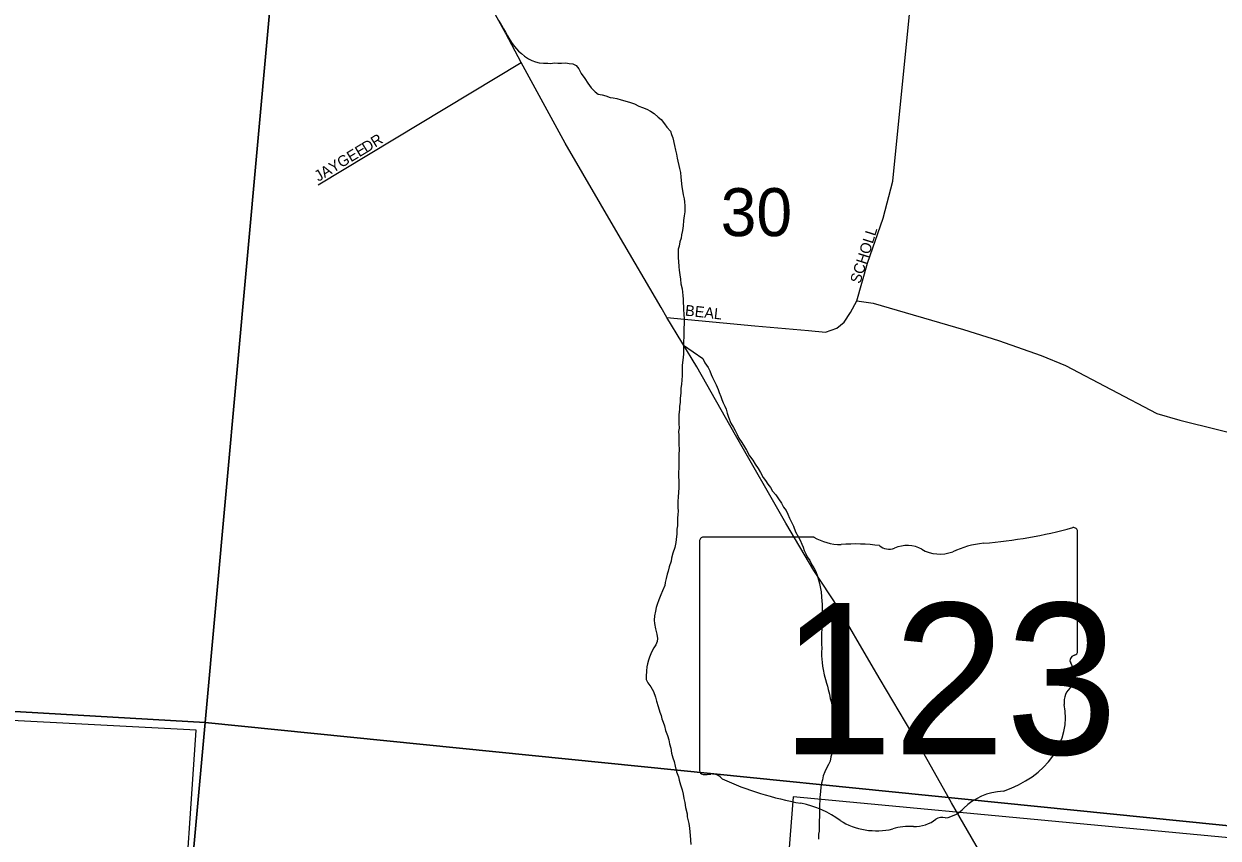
# Model space of a CAD drawing. Extents: x 1310247 to 1664935, y 284496 to 704931.
# Drawn here: x 1461538 to 1467039, y 562017 to 565767 of the extents above; entities that cross this region are included whole.
import ezdxf

# ---------------------------------------------------------------- set-up
doc = ezdxf.new("R2010")
doc.units = 0
for name, color, linetype in [('GM_X_Airport_Class_2', 7, 'Continuous'), ('GM_X_Corporation_Text', 7, 'Continuous'), ('GM_X_County', 7, 'Continuous'), ('GM_X_Interstate_Shield', 7, 'Continuous'), ('GM_X_Major_Lake_Text', 7, 'Continuous'), ('GM_X_Minor_River_Text', 7, 'Continuous'), ('GM_X_Rail_Line', 7, 'Continuous'), ('GM_X_Unincorporated_Location', 7, 'Continuous'), ('GM_X_US_Location', 7, 'Continuous')]:
    doc.layers.add(name, color=color, linetype=linetype)

msp = doc.modelspace()

# ---------------------------------------------------------------- linework, layer by layer
at = {"layer": 'GM_X_Airport_Class_2'}
for p, q in [((1466390.9, 562876.5), (1466390.9, 563429.2)), ((1464650.7, 563384.9), (1464650.7, 562328.2)), ((1465177.5, 563403), (1464667.8, 563403)), ((1466390.7, 562876.6), (1466390.9, 562876.5))]:
    msp.add_line(p, q, dxfattribs=at)
for centre, major_axis, start_param, end_param in [((1465771, 564843.6), (1845.5, 0), 4.814394, 5.042369), ((1466371.6, 563431.5), (19.4, 0), 6.141152, 7.989035), ((1464670.7, 563387.1), (20.2, 0), 1.712693, 3.28349), ((1465298.8, 563525.7), (195.5, 0), 4.042523, 4.731795), ((1465363.7, 562809.8), (702, 0), 1.404758, 1.657858), ((1465523, 563392.6), (56.4, 0), 3.836095, 5.185415), ((1465605.9, 563270.5), (117.3, 0), 0.950623, 2.079405), ((1466006.4, 563080.3), (371.3, 0), 1.699011, 2.107814), ((1465757.2, 563438), (141.1, 0), 4.081561, 5.145723), ((1466386.4, 562835.9), (30, 0), 1.883978, 3.671073), ((1466370.2, 562874.4), (20.7, 0), 5.05454, 6.418171), ((1466195.7, 562766), (180, 0), 5.934695, 6.695948), ((1466460.3, 562645.2), (130.9, 0), 2.387724, 3.262537), ((1465874.4, 562574.9), (461.6, 0), 5.101752, 6.440018), ((1464670.8, 562325.9), (20.3, 0), 3.00124, 4.508301), ((1464673.9, 562434), (155.2, 0), 4.665946, 4.897461), ((1464705.7, 562267.3), (56, 0), 0.519207, 1.627899), ((1465412.3, 563216.6), (1332.7, 0), 4.195997, 4.488961), ((1466069, 562031.6), (252.8, 0), 1.647645, 2.488434), ((1465015, 561853.5), (417, 0), 0.823519, 1.323587), ((1465748.7, 562225.8), (149.1, 0), 4.937069, 5.64225), ((1465465.9, 562262), (264.6, 0), 4.026481, 4.996735), ((1465638.1, 562182.9), (141, 0), 4.691044, 5.507374), ((1465765.7, 562080.6), (39.7, 0), 1.147584, 2.315152), ((1465618.8, 561896.7), (217.4, 0), 1.495662, 1.94098)]:
    msp.add_ellipse(centre, major_axis=major_axis, ratio=0.8, start_param=start_param, end_param=end_param, dxfattribs=at)
at = {"layer": 'GM_X_Corporation_Text'}
for points in [[(1465374.3, 564491.5), (1465423.3, 564664), (1465496.6, 564871.9), (1465540.3, 565041.9), (1465646.6, 566105), (1465649.2, 566146.4)], [(1462893.6, 565025.7), (1463828.8, 565589.4)], [(1464499.7, 564414.8), (1464904.2, 564376.4), (1465151.7, 564353.9), (1465229.9, 564346.8), (1465282.2, 564365.7), (1465316.5, 564393.5), (1465346, 564437.2), (1465374.3, 564491.5), (1465449.3, 564480.9), (1465866.3, 564359.2), (1466026.9, 564308.5), (1466224.1, 564238.8), (1466336.3, 564192.7), (1466756.8, 563973), (1466862, 563941.1), (1467779.7, 563714.4), (1468065.5, 563656.5)]]:
    msp.add_lwpolyline(points, dxfattribs=at)
at = {"layer": 'GM_X_County'}
for points in [[(1462854.6, 567868.4), (1462373.8, 562548.6), (1456814.9, 562870.2), (1457316.5, 568229.5)], [(1468398.6, 567407), (1467880, 561994.1), (1462373.8, 562548.6), (1462854.6, 567868.4)], [(1456814.9, 562870.2), (1462373.8, 562548.6), (1461881.3, 557141.1), (1456353.2, 557504)], [(1462373.8, 562548.6), (1467880, 561994.1), (1467425.8, 556605.9), (1461881.3, 557141.1)]]:
    msp.add_lwpolyline(points, close=True, dxfattribs=at)
at = {"layer": 'GM_X_Interstate_Shield'}
for points in [[(1464473.3, 564459.9), (1464275.9, 564798.1), (1464032, 565216.8), (1463828.8, 565589.4), (1463758.6, 565722.9), (1463630.4, 565954.3), (1463552.4, 566093.7), (1463333.1, 566448.1), (1463263.6, 566563.8), (1463159, 566721.6)], [(1465441.3, 562817.2), (1465288.1, 563079.2), (1465177.1, 563249.9), (1465048.3, 563466.6), (1464816.2, 563872.6), (1464637.9, 564186.8), (1464499.7, 564414.8), (1464473.3, 564459.9)], [(1465787, 562221.3), (1465657.2, 562452), (1465481.8, 562747.9), (1465441.3, 562817.2)], [(1465971.8, 561899.6), (1465940.7, 561953.6), (1465810.7, 562179.2), (1465787, 562221.3)]]:
    msp.add_lwpolyline(points, dxfattribs=at)
at = {"layer": 'GM_X_Major_Lake_Text'}
for points in [[(1462266, 561542.9), (1462331.8, 562513.1), (1459608.6, 562656.6), (1459603.4, 562719.5), (1458715.2, 562787.6), (1458705.8, 562725.4), (1457529.7, 562781.6), (1457496.4, 562175.3), (1457056, 561632.7)], [(1467823.8, 561948.5), (1465081.1, 562206.6), (1464983.4, 560958.8)]]:
    msp.add_lwpolyline(points, dxfattribs=at)
at = {"layer": 'GM_X_Minor_River_Text'}
for points in [[(1463726, 565782.8), (1463737.5, 565760.5), (1463747.1, 565744.2), (1463756.8, 565727.9), (1463766.5, 565711.7), (1463776.1, 565693.4), (1463787.7, 565677.1), (1463797.4, 565662.9), (1463817, 565640.4), (1463830.8, 565630), (1463844.5, 565617.7), (1463862.3, 565605.3), (1463878.2, 565598.9), (1463894.1, 565592.5), (1463912, 565588.1), (1463932, 565585.7), (1463952, 565585.2), (1463966, 565584.9), (1463980, 565586.7), (1463998.1, 565586.3), (1464014.1, 565585.9), (1464034.1, 565587.5), (1464050.1, 565585.1), (1464066.1, 565582.8), (1464081.9, 565574.4), (1464093.6, 565560.1), (1464105.1, 565537.8), (1464122.7, 565515.3), (1464136.2, 565493), (1464151.8, 565472.6), (1464169.4, 565454.1), (1464183.2, 565443.8), (1464201.1, 565439.4), (1464219.1, 565435), (1464239, 565428.5)], [(1464239, 565428.5), (1464252.9, 565426.2), (1464268.9, 565423.9), (1464288.8, 565417.4), (1464306.7, 565413), (1464332.6, 565404.4), (1464350.4, 565398), (1464370.2, 565387.5), (1464388.1, 565381.2), (1464408, 565374.7), (1464423.8, 565364.3), (1464441.6, 565353.9), (1464459.3, 565337.5), (1464473.1, 565327.1), (1464488.6, 565306.7), (1464500.3, 565290.4), (1464515.9, 565272), (1464521.6, 565257.9), (1464527.3, 565241.7), (1464534.5, 565207.4), (1464540.1, 565185.2), (1464543.7, 565167.1), (1464547.3, 565149), (1464551, 565134.8), (1464554.5, 565114.7), (1464558.2, 565100.6), (1464561.9, 565082.4), (1464563.4, 565060.3), (1464565.1, 565046.3), (1464566.7, 565030.2), (1464568.4, 565016.1), (1464572.1, 565000), (1464575.6, 564979.8), (1464579.3, 564961.7), (1464581, 564947.6), (1464582.6, 564929.5), (1464582.3, 564915.5), (1464582, 564901.4), (1464579.6, 564883.4), (1464577.1, 564861.4), (1464574.6, 564837.4), (1464572.1, 564815.4), (1464567.6, 564795.4), (1464565.3, 564779.4), (1464558.9, 564763.5), (1464556.5, 564743.5), (1464552.2, 564729.6), (1464551.7, 564709.5), (1464551.3, 564687.4), (1464553, 564673.4), (1464554.4, 564647.3), (1464556.1, 564633.2), (1464559.6, 564611), (1464563.2, 564590.9), (1464564.7, 564568.8), (1464570.2, 564546.6), (1464571.9, 564530.5), (1464573.6, 564516.4), (1464575.2, 564498.3), (1464574.8, 564480.3), (1464576.5, 564466.2), (1464576.2, 564452.2), (1464577.7, 564428.1), (1464579.2, 564408), (1464578.8, 564387.9), (1464578.2, 564361.9), (1464577.9, 564345.8), (1464577.3, 564321.8), (1464577, 564307.7), (1464576.6, 564287.7), (1464576.2, 564267.6), (1464575.7, 564245.6), (1464573.1, 564217.5), (1464570.6, 564195.5), (1464570.3, 564181.5), (1464569.9, 564163.4), (1464569.5, 564147.4), (1464569.1, 564125.3), (1464566.7, 564107.3), (1464564.2, 564087.3), (1464563.8, 564065.3), (1464561.3, 564043.2), (1464560.9, 564025.2), (1464558.4, 564005.2), (1464558.1, 563991.2), (1464555.6, 563967.1), (1464555.2, 563947.1), (1464554.7, 563927), (1464556.3, 563904.9), (1464553.9, 563888.9), (1464555.6, 563872.8), (1464555.2, 563854.8), (1464554.7, 563832.8), (1464556.1, 563804.6), (1464555.6, 563784.6), (1464555.2, 563764.5), (1464554.6, 563738.5), (1464554.2, 563720.4), (1464553.8, 563702.4), (1464553.4, 563682.3), (1464555, 563662.2)], [(1464576.6, 564287.7), (1464665.4, 564225.5), (1464674.9, 564205.3), (1464690.5, 564184.9), (1464698.2, 564168.7), (1464703.8, 564152.5), (1464709.5, 564138.3), (1464717.2, 564122.1), (1464726.8, 564103.8), (1464736.4, 564083.6), (1464740.1, 564069.4), (1464747.7, 564051.2), (1464753.4, 564037.1), (1464759, 564020.9), (1464766.8, 564006.7), (1464772.5, 563992.5), (1464778.1, 563974.3), (1464783.7, 563956.2), (1464795.1, 563927.8), (1464806.6, 563907.5), (1464814.3, 563893.3), (1464824, 563875), (1464831.6, 563858.8), (1464845.2, 563838.5), (1464856.8, 563818.2), (1464866.5, 563803.9), (1464879.9, 563777.5), (1464895.5, 563757.1), (1464907.1, 563738.8), (1464920.7, 563718.5), (1464930.3, 563700.2), (1464943.8, 563677.8), (1464953.5, 563663.6), (1464965.2, 563647.3), (1464976.9, 563631), (1464986.5, 563614.7), (1465002.2, 563598.3), (1465013.8, 563580), (1465027.4, 563559.7), (1465037, 563541.4), (1465048.7, 563525.1), (1465056.3, 563508.9), (1465063.9, 563490.7), (1465071.6, 563474.4), (1465083.2, 563454.1), (1465092.6, 563427.9), (1465106.1, 563403.5), (1465113.8, 563389.3), (1465121.4, 563371.1), (1465127.1, 563356.9), (1465132.8, 563340.7), (1465140.5, 563326.5), (1465146.2, 563312.3), (1465157.8, 563296), (1465167.4, 563275.8), (1465177.1, 563261.5), (1465184.8, 563247.3), (1465192.4, 563227.1), (1465197.9, 563206.9), (1465203.5, 563188.7), (1465207.1, 563166.6), (1465210.7, 563150.5), (1465212.2, 563128.3), (1465213.8, 563108.3), (1465215.5, 563094.2), (1465215.2, 563078.1), (1465214.8, 563060.1), (1465214.2, 563036), (1465213.8, 563016), (1465213.4, 562997.9), (1465213, 562979.9), (1465212.6, 562959.8), (1465212.3, 562945.8), (1465211.9, 562927.8), (1465211.5, 562909.7), (1465213.1, 562891.6), (1465212.7, 562873.6), (1465212.3, 562855.5), (1465214, 562841.4), (1465215.7, 562825.4), (1465217.3, 562809.3), (1465219, 562793.2), (1465224.4, 562769), (1465230, 562746.8), (1465235.6, 562730.7), (1465239.3, 562716.5), (1465243, 562700.4), (1465248.5, 562680.2), (1465252.1, 562660.1), (1465257.7, 562641.9), (1465259.4, 562625.8), (1465261, 562607.7), (1465262.6, 562589.6), (1465262.3, 562575.6), (1465263.9, 562555.5), (1465263.6, 562541.5), (1465263.2, 562527.4)], [(1464555, 563662.2), (1464554.6, 563644.2), (1464554.2, 563628.1), (1464553.9, 563612.1), (1464551.3, 563586.1), (1464551, 563570), (1464550.6, 563554), (1464550.3, 563539.9), (1464551.9, 563521.9), (1464549.6, 563507.9), (1464549.2, 563489.8), (1464548.8, 563471.8), (1464548.5, 563455.7), (1464546.1, 563439.7), (1464545.7, 563417.7), (1464543.1, 563391.7), (1464540.8, 563377.7), (1464536.3, 563355.7), (1464527.7, 563329.8), (1464521.2, 563305.9), (1464518.9, 563291.9), (1464510.3, 563266), (1464505.9, 563246), (1464501.6, 563232.1), (1464497.1, 563212.1), (1464492.7, 563194.2), (1464490.4, 563180.2), (1464479.9, 563156.3), (1464471.4, 563136.4), (1464462.9, 563114.6), (1464454.5, 563092.7), (1464450.2, 563078.7), (1464447.8, 563062.7), (1464443.3, 563040.8), (1464440.9, 563020.8), (1464442.5, 563004.7), (1464448, 562980.5), (1464453.5, 562956.3), (1464457.1, 562936.2), (1464454.7, 562922.2), (1464448.4, 562906.2), (1464440.1, 562892.4), (1464429.6, 562872.6), (1464419.1, 562850.7), (1464414.8, 562836.8), (1464410.4, 562818.8), (1464408.1, 562804.8), (1464405.7, 562786.8), (1464405.2, 562760.8), (1464404.9, 562746.7), (1464412.6, 562732.5), (1464426.2, 562714.2), (1464437.7, 562691.8), (1464447.2, 562665.5), (1464452.8, 562647.4), (1464460.3, 562623.1), (1464467.7, 562596.9), (1464473.4, 562580.7), (1464477, 562566.6), (1464482.7, 562550.4), (1464488.4, 562534.3), (1464493.9, 562512.1), (1464503.4, 562489.8), (1464509, 562469.6), (1464512.6, 562451.5), (1464518.2, 562431.3), (1464521.6, 562407.2), (1464527.2, 562387), (1464532.8, 562368.8), (1464538.4, 562348.6), (1464543.8, 562322.4), (1464553.3, 562298.2), (1464557, 562284), (1464562.5, 562261.8), (1464570.1, 562239.6), (1464575.6, 562219.4), (1464577.2, 562199.3), (1464582.8, 562181.2), (1464586.3, 562157), (1464593.7, 562128.8), (1464593.4, 562114.7), (1464600.7, 562084.5), (1464604.3, 562062.3), (1464605.9, 562046.2), (1464607.5, 562028.2), (1464610.6, 561988)], [(1465263.2, 562527.4), (1465262.9, 562513.4), (1465262.6, 562499.4), (1465266.2, 562477.2), (1465267.7, 562457.1), (1465265.3, 562437.1), (1465260.7, 562409.2), (1465254.3, 562391.2), (1465251.8, 562371.2), (1465243.5, 562355.3), (1465237.2, 562341.5), (1465226.7, 562321.6), (1465220.3, 562303.7), (1465215.9, 562285.7), (1465211.6, 562269.8), (1465209.2, 562251.8), (1465206.7, 562231.8), (1465204.1, 562203.8), (1465203.8, 562187.7), (1465203.5, 562173.7), (1465203, 562153.6), (1465202.7, 562137.6), (1465202.2, 562113.5), (1465201.9, 562099.5), (1465201.5, 562085.5), (1465201.1, 562063.4), (1465200.8, 562049.4), (1465198.5, 562035.4), (1465197.9, 562011.3)]]:
    msp.add_lwpolyline(points, dxfattribs=at)

# ---------------------------------------------------------------- texts
at = {"layer": 'GM_X_Airport_Class_2'}
msp.add_text('123', height=696.1, dxfattribs=at).set_placement((1465023.9, 562402.7))
at = {"layer": 'GM_X_Rail_Line'}
for s, rotation, p in [('DR', 31.9931, (1463114.9, 565170.8)), ('JAYGEE', 30.9652, (1462895, 565038.9)), ('SCHOLL', 72.584, (1465390.1, 564567.3)), ('BEAL', 353.6631, (1464581.6, 564423.5))]:
    msp.add_text(s, height=50, rotation=rotation, dxfattribs=at).set_placement(p)
at = {"layer": 'GM_X_Unincorporated_Location'}
for s in ['s', 'r']:
    msp.add_text(s, height=1, dxfattribs=at).set_placement((1465501.3, 562786.3))
msp.add_text('123', height=1, rotation=0, dxfattribs=at).set_placement((1465148.3, 562713.5))
at = {"layer": 'GM_X_US_Location'}
msp.add_text('30', height=221, rotation=0, dxfattribs=at).set_placement((1464747.8, 564789.2))

doc.saveas('drawing.dxf')
